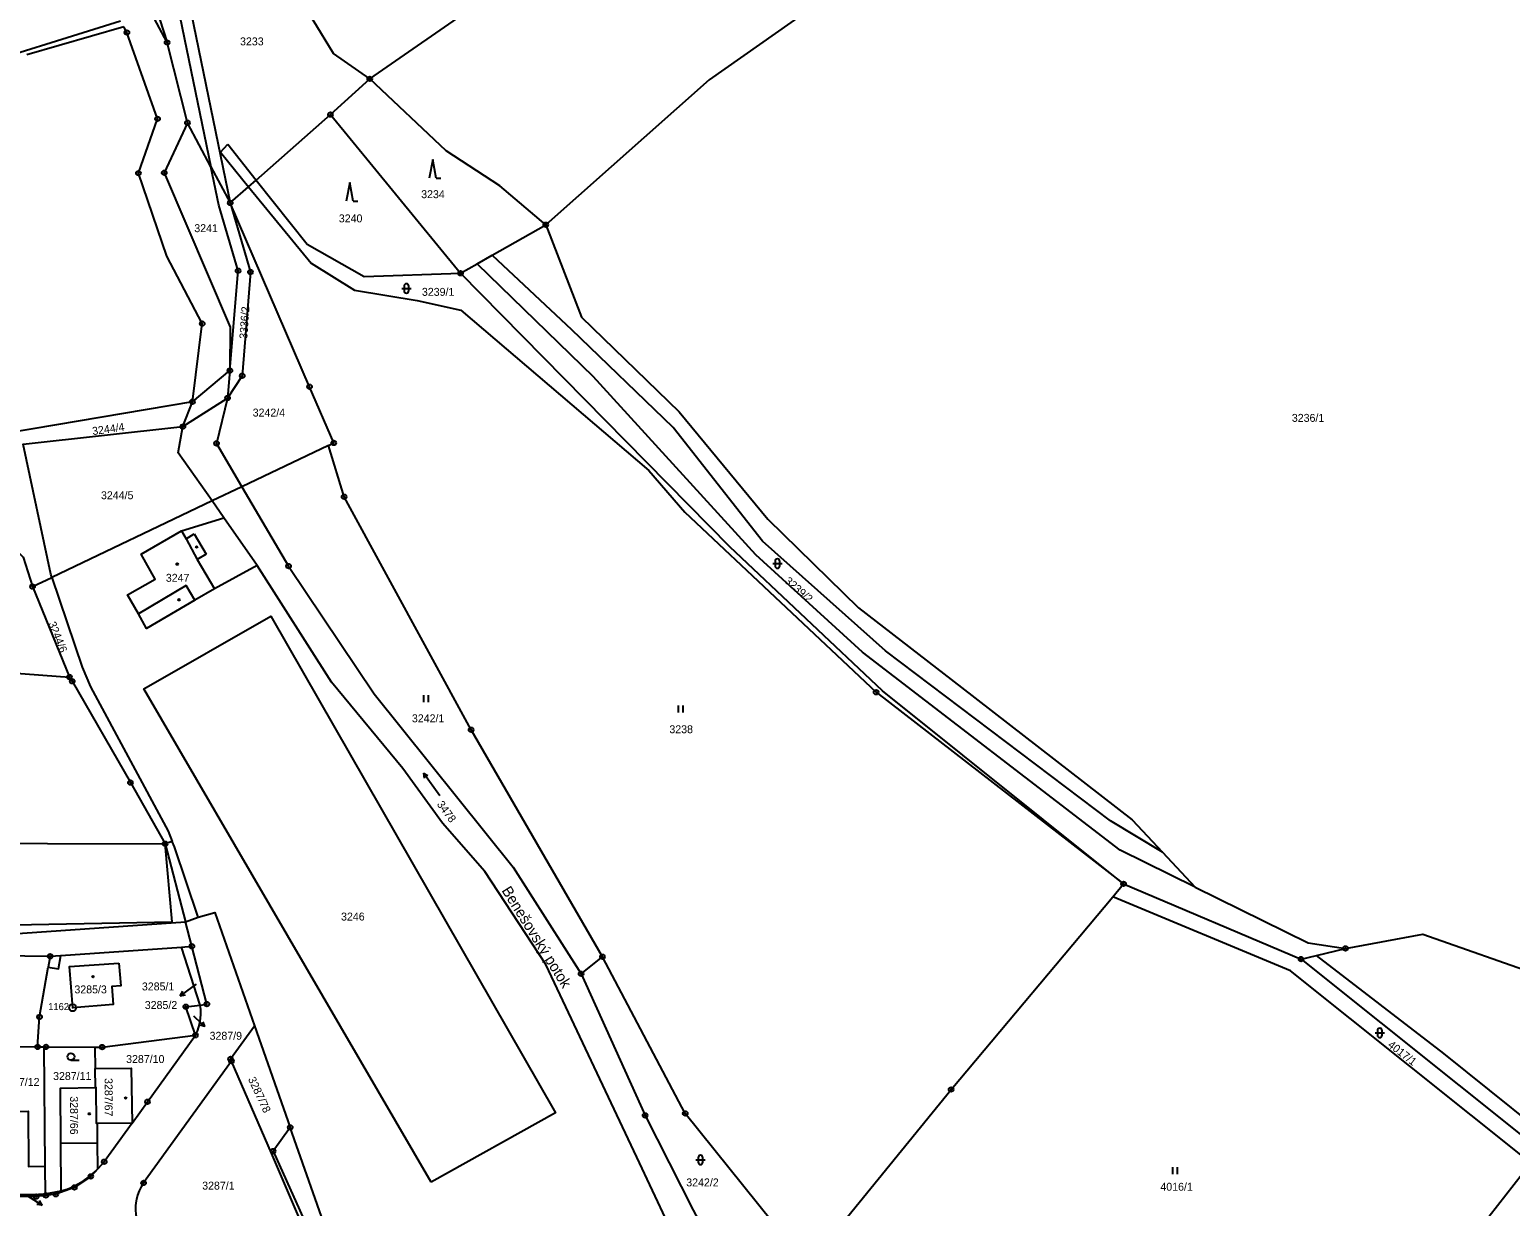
# Model space of a CAD drawing. Extents: x -733394 to -722299, y -1082822 to -1075049.
# Drawn here: x -727721.7 to -727404.2, y -1080129.1 to -1079876.8 of the extents above; entities that cross this region are included whole.
import ezdxf

# ---------------------------------------------------------------- set-up
doc = ezdxf.new("R2010")
doc.units = 0
for name, color, linetype in [('Hranice parcel', 7, 'Continuous'), ('Parcelní čísla', 7, 'Continuous'), ('Pop  PČ popisy', 7, 'Continuous'), ('Vnitřní kresba', 7, 'Continuous'), ('Značky bodu BP', 7, 'Continuous'), ('Značky budov', 7, 'Continuous'), ('Značky kultur', 7, 'Continuous')]:
    doc.layers.add(name, color=color, linetype=linetype)

msp = doc.modelspace()

# ---------------------------------------------------------------- linework, layer by layer
at = {"layer": 'Hranice parcel'}
for p, q in [((-727702.83, -1079846.47), (-727692.26, -1079879.56)), ((-727701.55, -1079876.17), (-727722.36, -1079882.21)), ((-727687.91, -1079896.77), (-727692.26, -1079879.56)), ((-727657.23, -1079895.02), (-727648.8, -1079887.35)), ((-727673.15, -1079909.04), (-727657.23, -1079895.02)), ((-727657.23, -1079895.02), (-727629.32, -1079929.03)), ((-727682.86, -1079906.21), (-727687.91, -1079896.77)), ((-727682.86, -1079906.21), (-727678.72, -1079913.95)), ((-727674.77, -1079910.47), (-727673.15, -1079909.04)), ((-727678.72, -1079913.95), (-727674.77, -1079910.47)), ((-727678.79, -1079949.9), (-727679.28, -1079955.79)), ((-727686.82, -1079956.59), (-727726.09, -1079963.26)), ((-727688.86, -1079961.91), (-727686.82, -1079956.59)), ((-727657.67, -1079965.96), (-727676.2, -1079974.8)), ((-727682.62, -1079977.86), (-727716.98, -1079994.25)), ((-727680.11, -1079981.45), (-727682.62, -1079977.86)), ((-727672.94, -1079991.68), (-727680.11, -1079981.45)), ((-727721.1, -1079996.22), (-727716.98, -1079994.25)), ((-727721.1, -1079996.22), (-727713.2, -1080015.61)), ((-727692.69, -1080051.36), (-727688.33, -1080068.11)), ((-727489.49, -1080062.76), (-727487.14, -1080059.94)), ((-727487.14, -1080059.94), (-727449.11, -1080076.08)), ((-727524.15, -1080104.04), (-727489.49, -1080062.76)), ((-727686.94, -1080073.33), (-727688.33, -1080068.11)), ((-727689.2, -1080073.49), (-727686.94, -1080073.33)), ((-727685.19, -1080085.93), (-727689.2, -1080073.49)), ((-727445.76, -1080075.28), (-727439.57, -1080073.79)), ((-727603.5, -1080079.23), (-727598.92, -1080075.57)), ((-727449.11, -1080076.08), (-727445.76, -1080075.28)), ((-727449.11, -1080076.08), (-727398.17, -1080116.73)), ((-727720.01, -1080094.9), (-727718.67, -1080094.91)), ((-727718.67, -1080094.91), (-727718.44, -1080120.5)), ((-727707.72, -1080094.94), (-727707.67, -1080099.55)), ((-727707.63, -1080103.61), (-727707.67, -1080099.55)), ((-727678.46, -1080097.95), (-727697.28, -1080124.08)), ((-727669.86, -1080117.72), (-727678.46, -1080097.95)), ((-727552.04, -1080138.31), (-727524.15, -1080104.04)), ((-727669.86, -1080117.72), (-727669.51, -1080117.23)), ((-727662.15, -1080135.73), (-727669.86, -1080117.72)), ((-727669.51, -1080117.23), (-727659.65, -1080139.13)), ((-727718.44, -1080120.5), (-727718.39, -1080126.43)), ((-727718.39, -1080126.43), (-727714.96, -1080125.8))]:
    msp.add_line(p, q, dxfattribs=at)
for points in [[(-727408.66, -1079791.49), (-727446.27, -1079804.76), (-727464.46, -1079815.08), (-727486.86, -1079832.08), (-727551.1, -1079869.95), (-727576.04, -1079887.54), (-727611.06, -1079918.62)], [(-727648.8, -1079887.35), (-727578.43, -1079838.57), (-727567.29, -1079831.83)], [(-727692.26, -1079879.56), (-727698.89, -1079867.02), (-727702.83, -1079846.47)], [(-727695.42, -1079849), (-727689.51, -1079873.95), (-727682.86, -1079906.21)], [(-727692.98, -1079848.67), (-727687.06, -1079873.28), (-727678.72, -1079913.95)], [(-727648.8, -1079887.35), (-727656.54, -1079881.91), (-727665.27, -1079867.54), (-727668.8, -1079856.44), (-727668.56, -1079849.95)], [(-727785.77, -1079892.71), (-727737.57, -1079885.89), (-727702.22, -1079874.93)], [(-727686.82, -1079956.59), (-727684.73, -1079939.84), (-727692.29, -1079925.37), (-727698.42, -1079907.57), (-727694.28, -1079895.92), (-727700.88, -1079877.41), (-727701.55, -1079876.17)], [(-727611.06, -1079918.62), (-727620.94, -1079910.32), (-727632.41, -1079902.81), (-727648.8, -1079887.35)], [(-727687.91, -1079896.77), (-727692.85, -1079907.49), (-727678.76, -1079940.56), (-727678.79, -1079949.9)], [(-727678.79, -1079949.9), (-727677.04, -1079928.5), (-727681.17, -1079914.42), (-727682.86, -1079906.21)], [(-727673.15, -1079909.04), (-727662.25, -1079922.77), (-727650.02, -1079929.7), (-727629.32, -1079929.03)], [(-727674.77, -1079910.47), (-727661.37, -1079926.88), (-727652.07, -1079932.63), (-727638.61, -1079934.85), (-727629.3, -1079936.98), (-727588.95, -1079971.3), (-727581.24, -1079980.24), (-727540.22, -1080018.86), (-727487.14, -1080059.94)], [(-727678.72, -1079913.95), (-727674.39, -1079928.77), (-727676.15, -1079951.02), (-727679.28, -1079955.79)], [(-727657.67, -1079965.96), (-727656.52, -1079965.41), (-727661.71, -1079953.35), (-727678.72, -1079913.95)], [(-727629.32, -1079929.03), (-727625.75, -1079926.99), (-727622.53, -1079925.16), (-727611.06, -1079918.62)], [(-727611.06, -1079918.62), (-727603.38, -1079938.45), (-727582.42, -1079958.74), (-727563.43, -1079981.78), (-727543.98, -1080000.74), (-727521.91, -1080017.84), (-727485.3, -1080046.2), (-727478.84, -1080053.12), (-727471.83, -1080060.63), (-727447.55, -1080072.58), (-727439.57, -1080073.79)], [(-727487.14, -1080059.94), (-727538.82, -1080018.55), (-727571.6, -1079987.68), (-727629.32, -1079929.03)], [(-727679.28, -1079955.79), (-727681.65, -1079965.51), (-727676.2, -1079974.8)], [(-727716.98, -1079994.25), (-727717.21, -1079993.56), (-727723.09, -1079965.71), (-727688.86, -1079961.91)], [(-727682.62, -1079977.86), (-727689.86, -1079967.54), (-727688.86, -1079961.91)], [(-727598.92, -1080075.57), (-727627.06, -1080026.91), (-727654.31, -1079976.96), (-727657.67, -1079965.96)], [(-727676.2, -1079974.8), (-727666.2, -1079991.82), (-727647.88, -1080019.19), (-727618.02, -1080056.34), (-727603.5, -1080079.23)], [(-727672.94, -1079991.68), (-727682.11, -1079996.7), (-727686.29, -1079999.15), (-727696.66, -1080005.23), (-727698.42, -1080002.08), (-727700.72, -1079997.95), (-727694.81, -1079994.64), (-727697.84, -1079989.24), (-727689.2, -1079984.25), (-727680.11, -1079981.45)], [(-727726.19, -1079986.73), (-727723.12, -1079989.87), (-727721.1, -1079996.22)], [(-727580.59, -1080141.24), (-727584.8, -1080132.85), (-727591.51, -1080118.54), (-727611.07, -1080077.27), (-727624.13, -1080057.32), (-727633.17, -1080046.92), (-727641.72, -1080035.21), (-727657.02, -1080016.67), (-727672.94, -1079991.68)], [(-727716.98, -1079994.25), (-727710.48, -1080013.49), (-727708.67, -1080017.7), (-727692.04, -1080048.62), (-727691.14, -1080050.88), (-727692.69, -1080051.36)], [(-727635.66, -1080123.89), (-727697.23, -1080018.11), (-727669.98, -1080002.56), (-727608.98, -1080109.01), (-727635.66, -1080123.89)], [(-727801.41, -1080006.73), (-727754.14, -1080012.54), (-727713.2, -1080015.61)], [(-727713.2, -1080015.61), (-727712.58, -1080016.52), (-727700.12, -1080038.25), (-727692.69, -1080051.36)], [(-727776.17, -1080048.83), (-727765.93, -1080049.88), (-727743.19, -1080051.24), (-727692.69, -1080051.36)], [(-727399.8, -1080119.73), (-727451.34, -1080078.61), (-727489.49, -1080062.76)], [(-727763.85, -1080068.87), (-727728.45, -1080070.86), (-727688.33, -1080068.11)], [(-727688.33, -1080068.11), (-727685.62, -1080067.12), (-727682.04, -1080066.1), (-727673.52, -1080090.37)], [(-727439.57, -1080073.79), (-727422.96, -1080070.7), (-727397.35, -1080079.73), (-727363.33, -1080100.03), (-727338.97, -1080115.61), (-727306.38, -1080126.22), (-727287.99, -1080125.64), (-727270.73, -1080121.19)], [(-727717.75, -1080077.79), (-727715.56, -1080078.17), (-727715.05, -1080075.31), (-727689.2, -1080073.49)], [(-727685.19, -1080085.93), (-727683.73, -1080085.72), (-727686.94, -1080073.33)], [(-727744.59, -1080075.06), (-727717.35, -1080075.47), (-727717.75, -1080077.79)], [(-727702.59, -1080076.92), (-727702.19, -1080081.8), (-727704.11, -1080081.96), (-727703.79, -1080085.79), (-727712.5, -1080086.52), (-727713.19, -1080077.7), (-727702.59, -1080076.92)], [(-727562.43, -1080132.45), (-727581.13, -1080109.18), (-727598.92, -1080075.57)], [(-727290.98, -1080183.48), (-727313.45, -1080170.78), (-727389.14, -1080119.94), (-727418.47, -1080096.34), (-727445.76, -1080075.28)], [(-727720.01, -1080094.9), (-727719.59, -1080088.47), (-727717.75, -1080077.79)], [(-727603.5, -1080079.23), (-727589.77, -1080109.59), (-727579.43, -1080129.89), (-727574.86, -1080138.46)], [(-727686.18, -1080092.41), (-727688.26, -1080086.29), (-727685.19, -1080085.93)], [(-727686.18, -1080092.41), (-727685.75, -1080091.53), (-727685.42, -1080090.61), (-727685.21, -1080089.81), (-727685.06, -1080088.85), (-727685, -1080087.87), (-727685.05, -1080086.9), (-727685.19, -1080085.93)], [(-727678.46, -1080097.95), (-727678.66, -1080097.5), (-727673.52, -1080090.37)], [(-727673.52, -1080090.37), (-727665.86, -1080112.17), (-727669.51, -1080117.23)], [(-727707.72, -1080094.94), (-727706.16, -1080094.95), (-727686.18, -1080092.41)], [(-727699.77, -1080111.27), (-727696.46, -1080106.68), (-727686.18, -1080092.41)], [(-727729.78, -1080094.81), (-727729.22, -1080094.82), (-727720.01, -1080094.9)], [(-727718.67, -1080094.91), (-727718.22, -1080094.91), (-727707.72, -1080094.94)], [(-727707.67, -1080099.55), (-727699.93, -1080099.48), (-727699.77, -1080111.27)], [(-727714.96, -1080125.8), (-727715.02, -1080115.52), (-727715.09, -1080103.73), (-727707.63, -1080103.61)], [(-727707.13, -1080121.05), (-727707.17, -1080115.46), (-727707.21, -1080111.35), (-727707.39, -1080111.35), (-727707.46, -1080103.61), (-727707.63, -1080103.61)], [(-727729.66, -1080108.78), (-727722.06, -1080108.71), (-727721.98, -1080120.53), (-727718.44, -1080120.5)], [(-727699.77, -1080111.27), (-727705.73, -1080119.54), (-727707.13, -1080121.05)], [(-727707.13, -1080121.05), (-727708.61, -1080122.66), (-727712.13, -1080125.03), (-727716.11, -1080126.51), (-727718.24, -1080126.76), (-727720.33, -1080127.01), (-727729.24, -1080127), (-727740.24, -1080126.99), (-727751.24, -1080126.99), (-727769.97, -1080126.98)], [(-727714.96, -1080125.8), (-727713.7, -1080125.39), (-727712.48, -1080124.88), (-727711.3, -1080124.28), (-727711.3, -1080124.28), (-727710.17, -1080123.59), (-727709.09, -1080122.82), (-727708.08, -1080121.97), (-727707.13, -1080121.05)], [(-727468.36, -1080190.16), (-727460.22, -1080181.58), (-727455.62, -1080176.03), (-727413.4, -1080136.24), (-727408.74, -1080131.18), (-727399.8, -1080119.73)], [(-727697.28, -1080124.08), (-727697.8, -1080124.9), (-727698.24, -1080125.77), (-727698.58, -1080126.68), (-727698.83, -1080127.62), (-727698.89, -1080127.92), (-727699.01, -1080128.89), (-727699.03, -1080129.86), (-727698.95, -1080130.83), (-727698.77, -1080131.79), (-727698.49, -1080132.72)], [(-727729.53, -1080126.59), (-727719.81, -1080126.5), (-727718.39, -1080126.43)]]:
    msp.add_lwpolyline(points, dxfattribs=at)
at = {"layer": 'Pop  PČ popisy'}
for p, q in [((-727687, -1080082.19), (-727689.43, -1080083.95)), ((-727689.43, -1080083.95), (-727688.91, -1080082.96)), ((-727689.43, -1080083.95), (-727688.32, -1080083.77)), ((-727686, -1080081.47), (-727687, -1080082.19)), ((-727686.59, -1080088.27), (-727686.34, -1080088.5)), ((-727686.34, -1080088.5), (-727684.15, -1080090.55)), ((-727684.15, -1080090.55), (-727685.22, -1080090.23)), ((-727684.15, -1080090.55), (-727684.54, -1080089.5)), ((-727722.35, -1080126.76), (-727721.61, -1080127.22)), ((-727721.61, -1080127.22), (-727719.07, -1080128.81)), ((-727719.07, -1080128.81), (-727719.65, -1080127.85)), ((-727719.07, -1080128.81), (-727720.18, -1080128.7))]:
    msp.add_line(p, q, dxfattribs=at)
at = {"layer": 'Vnitřní kresba'}
for p, q in [((-727680.79, -1079903.09), (-727679.26, -1079901.35)), ((-727679.26, -1079901.35), (-727673.15, -1079909.04)), ((-727680.79, -1079903.09), (-727674.77, -1079910.47)), ((-727622.53, -1079925.16), (-727605.54, -1079941.1)), ((-727625.75, -1079926.99), (-727600.9, -1079951.18)), ((-727583.74, -1079962.12), (-727605.54, -1079941.1)), ((-727686.82, -1079956.59), (-727678.79, -1079949.9)), ((-727566.02, -1079989.41), (-727600.9, -1079951.18)), ((-727688.86, -1079961.91), (-727679.28, -1079955.79)), ((-727564.57, -1079986.46), (-727583.74, -1079962.12)), ((-727676.2, -1079974.8), (-727682.62, -1079977.86)), ((-727689.2, -1079984.25), (-727688.2, -1079985.95)), ((-727688.2, -1079985.95), (-727686.45, -1079984.92)), ((-727686.45, -1079984.92), (-727683.89, -1079989.26)), ((-727688.2, -1079985.95), (-727685.83, -1079990.4)), ((-727538.23, -1080010.01), (-727564.57, -1079986.46)), ((-727683.89, -1079989.26), (-727685.83, -1079990.4)), ((-727685.83, -1079990.4), (-727682.11, -1079996.7)), ((-727543.13, -1080010.24), (-727566.02, -1079989.41)), ((-727688.14, -1079996.01), (-727698.42, -1080002.08)), ((-727686.29, -1079999.15), (-727688.14, -1079996.01)), ((-727487.88, -1080052.73), (-727543.13, -1080010.24)), ((-727489.96, -1080046.41), (-727538.23, -1080010.01)), ((-727478.84, -1080053.12), (-727489.96, -1080046.41)), ((-727691.17, -1080068.1), (-727692.69, -1080051.36)), ((-727690.68, -1080052.04), (-727691.14, -1080050.88)), ((-727685.62, -1080067.12), (-727690.68, -1080052.04)), ((-727471.83, -1080060.63), (-727487.88, -1080052.73)), ((-727740.14, -1080068.98), (-727691.17, -1080068.1)), ((-727717.35, -1080075.47), (-727715.05, -1080075.31)), ((-727699.77, -1080111.27), (-727707.21, -1080111.35)), ((-727644.17, -1080173.95), (-727665.86, -1080112.17)), ((-727715.02, -1080115.52), (-727707.17, -1080115.46))]:
    msp.add_line(p, q, dxfattribs=at)
at = {"layer": 'Značky bodu BP'}
for centre, radius in [((-727700.88, -1079877.41), 0.5), ((-727700.88, -1079877.41), 0.0303), ((-727692.26, -1079879.56), 0.5), ((-727692.26, -1079879.56), 0.0303), ((-727648.8, -1079887.35), 0.5), ((-727648.8, -1079887.35), 0.0303), ((-727694.28, -1079895.92), 0.5), ((-727694.28, -1079895.92), 0.0303), ((-727687.91, -1079896.77), 0.5), ((-727657.23, -1079895.02), 0.5), ((-727657.23, -1079895.02), 0.0303), ((-727687.91, -1079896.77), 0.0303), ((-727698.42, -1079907.57), 0.5), ((-727698.42, -1079907.57), 0.0303), ((-727692.85, -1079907.49), 0.5), ((-727692.85, -1079907.49), 0.0303), ((-727678.72, -1079913.95), 0.5), ((-727678.72, -1079913.95), 0.0303), ((-727611.06, -1079918.62), 0.5), ((-727611.06, -1079918.62), 0.0303), ((-727677.04, -1079928.5), 0.5), ((-727674.39, -1079928.77), 0.5), ((-727677.04, -1079928.5), 0.0303), ((-727674.39, -1079928.77), 0.0303), ((-727629.32, -1079929.03), 0.5), ((-727629.32, -1079929.03), 0.0303), ((-727684.73, -1079939.84), 0.5), ((-727684.73, -1079939.84), 0.0303), ((-727678.79, -1079949.9), 0.5), ((-727678.79, -1079949.9), 0.0303), ((-727676.15, -1079951.02), 0.5), ((-727676.15, -1079951.02), 0.0303), ((-727661.71, -1079953.35), 0.5), ((-727661.71, -1079953.35), 0.0303), ((-727686.82, -1079956.59), 0.5), ((-727686.82, -1079956.59), 0.0303), ((-727679.28, -1079955.79), 0.5), ((-727679.28, -1079955.79), 0.0303), ((-727688.86, -1079961.91), 0.5), ((-727688.86, -1079961.91), 0.0303), ((-727681.65, -1079965.51), 0.5), ((-727681.65, -1079965.51), 0.0303), ((-727656.52, -1079965.41), 0.5), ((-727656.52, -1079965.41), 0.0303), ((-727654.31, -1079976.96), 0.5), ((-727654.31, -1079976.96), 0.0303), ((-727666.2, -1079991.82), 0.5), ((-727666.2, -1079991.82), 0.0303), ((-727721.1, -1079996.22), 0.5), ((-727721.1, -1079996.22), 0.0303), ((-727713.2, -1080015.61), 0.5), ((-727713.2, -1080015.61), 0.0303), ((-727712.58, -1080016.52), 0.5), ((-727712.58, -1080016.52), 0.0303), ((-727540.22, -1080018.86), 0.5), ((-727540.22, -1080018.86), 0.0303), ((-727627.06, -1080026.91), 0.5), ((-727627.06, -1080026.91), 0.0303), ((-727700.12, -1080038.25), 0.5), ((-727700.12, -1080038.25), 0.0303), ((-727692.69, -1080051.36), 0.5), ((-727692.69, -1080051.36), 0.0303), ((-727487.14, -1080059.94), 0.5), ((-727487.14, -1080059.94), 0.0303), ((-727686.94, -1080073.33), 0.5), ((-727686.94, -1080073.33), 0.0303), ((-727439.57, -1080073.79), 0.5), ((-727439.57, -1080073.79), 0.0303), ((-727717.35, -1080075.47), 0.5), ((-727717.35, -1080075.47), 0.0303), ((-727598.92, -1080075.57), 0.5), ((-727598.92, -1080075.57), 0.0303), ((-727449.11, -1080076.08), 0.5), ((-727449.11, -1080076.08), 0.0303), ((-727603.5, -1080079.23), 0.5), ((-727603.5, -1080079.23), 0.0303), ((-727712.5, -1080086.52), 0.75), ((-727712.5, -1080086.52), 0.03), ((-727688.26, -1080086.29), 0.5), ((-727688.26, -1080086.29), 0.0303), ((-727683.73, -1080085.72), 0.5), ((-727683.73, -1080085.72), 0.0303), ((-727719.59, -1080088.47), 0.5), ((-727719.59, -1080088.47), 0.0303), ((-727686.18, -1080092.41), 0.5), ((-727686.18, -1080092.41), 0.0303), ((-727720.01, -1080094.9), 0.5), ((-727720.01, -1080094.9), 0.0303), ((-727718.22, -1080094.91), 0.5), ((-727718.22, -1080094.91), 0.0303), ((-727706.16, -1080094.95), 0.5), ((-727706.16, -1080094.95), 0.0303), ((-727678.66, -1080097.5), 0.5), ((-727678.46, -1080097.95), 0.5), ((-727678.66, -1080097.5), 0.0303), ((-727678.46, -1080097.95), 0.0303), ((-727696.46, -1080106.68), 0.5), ((-727524.15, -1080104.04), 0.5), ((-727524.15, -1080104.04), 0.5), ((-727524.15, -1080104.04), 0.0303), ((-727524.15, -1080104.04), 0.0303), ((-727696.46, -1080106.68), 0.0303), ((-727589.77, -1080109.59), 0.5), ((-727581.13, -1080109.18), 0.5), ((-727581.13, -1080109.18), 0.0303), ((-727665.86, -1080112.17), 0.5), ((-727665.86, -1080112.17), 0.0303), ((-727589.77, -1080109.59), 0.0303), ((-727669.51, -1080117.23), 0.5), ((-727669.51, -1080117.23), 0.0303), ((-727705.73, -1080119.54), 0.5), ((-727705.73, -1080119.54), 0.0303), ((-727712.13, -1080125.03), 0.5), ((-727712.13, -1080125.03), 0.0303), ((-727708.61, -1080122.66), 0.5), ((-727708.61, -1080122.66), 0.0303), ((-727697.28, -1080124.08), 0.5), ((-727697.28, -1080124.08), 0.0303), ((-727720.33, -1080127.01), 0.5), ((-727720.33, -1080127.01), 0.0303), ((-727718.24, -1080126.76), 0.5), ((-727718.24, -1080126.76), 0.0303), ((-727716.11, -1080126.51), 0.5), ((-727716.11, -1080126.51), 0.0303)]:
    msp.add_circle(centre, radius, dxfattribs=at)
at = {"layer": 'Značky budov'}
for centre in [(-727685.91, -1079987.71), (-727690.09, -1079991.4), (-727689.7, -1079999.04), (-727708.14, -1080079.86), (-727701.12, -1080105.87), (-727708.94, -1080109.26)]:
    msp.add_circle(centre, 0.175, dxfattribs=at)
at = {"layer": 'Značky kultur'}
for p, q in [((-727635.29, -1079904.65), (-727636.04, -1079908.65)), ((-727634.54, -1079908.65), (-727635.29, -1079904.65)), ((-727634.54, -1079908.65), (-727633.54, -1079908.65)), ((-727653.09, -1079909.59), (-727653.84, -1079913.59)), ((-727652.34, -1079913.59), (-727653.09, -1079909.59)), ((-727652.34, -1079913.59), (-727651.34, -1079913.59)), ((-727641.93, -1079932.28), (-727639.93, -1079932.28)), ((-727641.43, -1079931.78), (-727641.43, -1079932.78)), ((-727640.43, -1079932.78), (-727640.43, -1079931.78)), ((-727562.38, -1079991.28), (-727560.38, -1079991.28)), ((-727561.88, -1079990.78), (-727561.88, -1079991.78)), ((-727560.88, -1079991.78), (-727560.88, -1079990.78)), ((-727637.2, -1080021), (-727637.2, -1080019.5)), ((-727636.2, -1080021), (-727636.2, -1080019.5)), ((-727582.59, -1080023.18), (-727582.59, -1080021.68)), ((-727581.59, -1080023.18), (-727581.59, -1080021.68)), ((-727633.77, -1080041.08), (-727637.3, -1080036.22)), ((-727637.3, -1080036.22), (-727637.13, -1080037.31)), ((-727637.3, -1080036.22), (-727636.32, -1080036.72)), ((-727433.22, -1080091.92), (-727431.22, -1080091.92)), ((-727432.72, -1080091.42), (-727432.72, -1080092.42)), ((-727431.72, -1080092.42), (-727431.72, -1080091.42)), ((-727712.88, -1080097.73), (-727711.13, -1080097.73)), ((-727578.38, -1080118.65), (-727578.38, -1080119.65)), ((-727577.38, -1080119.65), (-727577.38, -1080118.65)), ((-727578.88, -1080119.15), (-727576.88, -1080119.15)), ((-727476.62, -1080122.19), (-727476.62, -1080120.69)), ((-727475.62, -1080122.19), (-727475.62, -1080120.69))]:
    msp.add_line(p, q, dxfattribs=at)
msp.add_circle((-727712.88, -1080096.98), 0.75, dxfattribs=at)
for centre, start, end in [((-727640.93, -1079931.78), 0, 180), ((-727640.93, -1079932.78), 180, 359.9879), ((-727561.38, -1079990.78), 0, 180), ((-727561.38, -1079991.78), 180, 359.9879), ((-727432.22, -1080091.42), 0, 180), ((-727432.22, -1080092.42), 180, 359.9879), ((-727577.88, -1080118.65), 0, 180), ((-727577.88, -1080119.65), 180, 359.9879)]:
    msp.add_arc(centre, 0.5, start, end, dxfattribs=at)

# ---------------------------------------------------------------- texts
at = {"layer": 'Parcelní čísla'}
for s, p in [('3233', (-727676.61, -1079880.17)), ('3234', (-727637.77, -1079912.93)), ('3241', (-727686.42, -1079920.22)), ('3240', (-727655.43, -1079918.12)), ('3239/1', (-727637.61, -1079933.87)), ('3242/4', (-727673.9, -1079959.75)), ('3236/1', (-727451.07, -1079960.89)), ('3244/5', (-727706.43, -1079977.48)), ('3247', (-727692.53, -1079995.18)), ('3242/1', (-727639.76, -1080025.31)), ('3238', (-727584.55, -1080027.65)), ('3246', (-727654.95, -1080067.81)), ('3285/3', (-727712.13, -1080083.43)), ('3285/1', (-727697.66, -1080082.79)), ('3285/2', (-727697.04, -1080086.78)), ('3287/9', (-727683.14, -1080093.37)), ('3287/10', (-727701.04, -1080098.36)), ('3287/12', (-727727.83, -1080103.27)), ('3287/11', (-727716.7, -1080102)), ('3287/1', (-727684.73, -1080125.5)), ('3242/2', (-727580.93, -1080124.81)), ('4016/1', (-727479.26, -1080125.74))]:
    msp.add_text(s, height=1.7, dxfattribs=at).set_placement(p)
for s, rotation, p in [('3336/2', 86, (-727675.07, -1079943.15)), ('3244/4', 8, (-727708.19, -1079963.74)), ('3239/2', 319, (-727559.96, -1079995.24)), ('3244/6', 292, (-727717.77, -1080004.11)), ('3478', 306, (-727634.49, -1080042.9)), ('4017/1', 322, (-727430.63, -1080094.75)), ('3287/67', 270, (-727705.64, -1080101.59)), ('3287/78', 295, (-727674.95, -1080101.79)), ('3287/66', 270, (-727713.05, -1080105.49))]:
    msp.add_text(s, height=1.7, rotation=rotation, dxfattribs=at).set_placement(p)
at = {"layer": 'Pop  PČ popisy'}
msp.add_text('Benešovský potok', height=2.3, rotation=302, dxfattribs=at).set_placement((-727620.6, -1080061.37))
at = {"layer": 'Značky bodu BP'}
msp.add_text('1162', height=1.5, dxfattribs=at).set_placement((-727717.75, -1080087.02))

doc.saveas('drawing.dxf')
